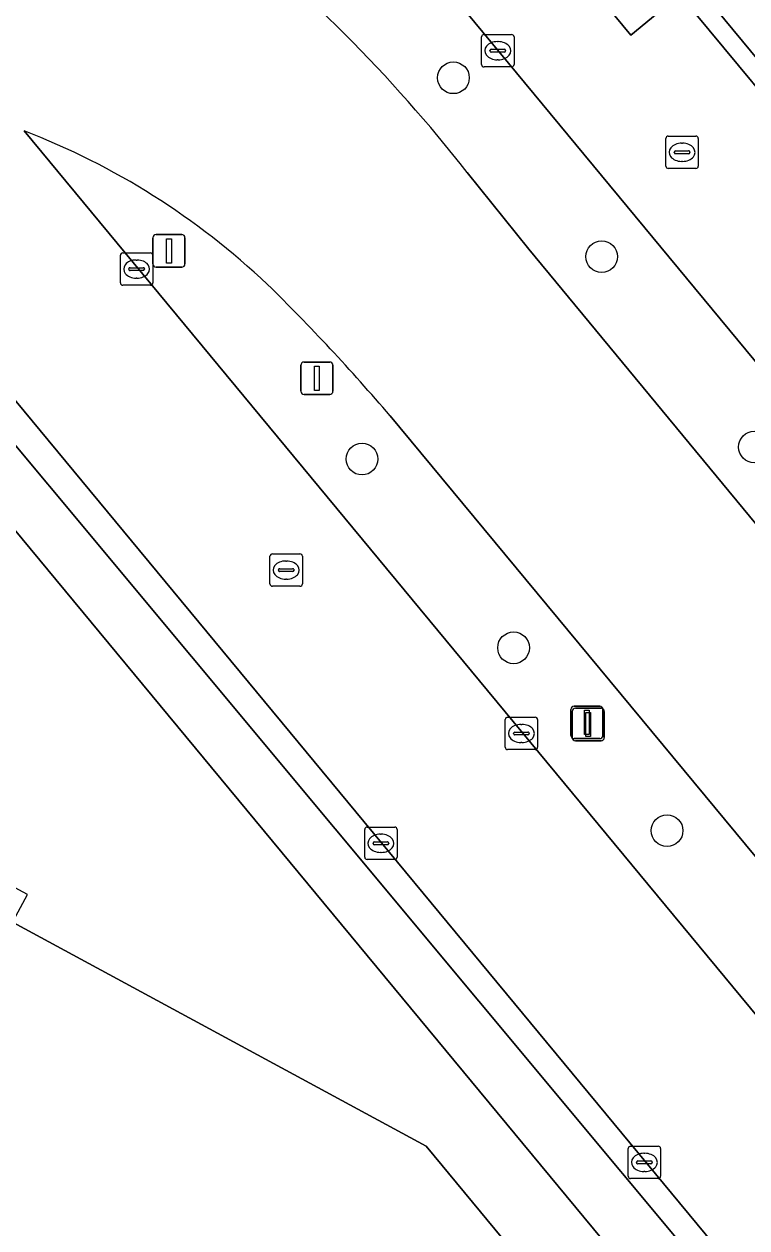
# Model space of a CAD drawing. Extents: x 159489 to 160304, y 383825 to 384531.
# Drawn here: x 159969.79 to 159992.1, y 384218.65 to 384255.8 of the extents above; entities that cross this region are included whole.
import ezdxf

# ---------------------------------------------------------------- set-up
doc = ezdxf.new("R2010")
doc.units = 0
for name, color, linetype in [('IMGEO_Berm_groen', 7, 'Continuous'), ('IMGEO_Boom', 7, 'Continuous'), ('IMGEO_Fietspad_gesloten', 7, 'Continuous'), ('IMGEO_Groenvoorziening', 7, 'Continuous'), ('IMGEO_Kolk', 7, 'Continuous'), ('IMGEO_Lichtmast', 7, 'Continuous'), ('IMGEO_OVBaan_gesloten', 7, 'Continuous'), ('IMGEO_Pand_overbouw', 7, 'Continuous'), ('IMGEO_Parkeervlak_gesloten', 7, 'Continuous'), ('IMGEO_Rijbaan_lokaal_gesloten', 7, 'Continuous'), ('IMGEO_Rioolput', 7, 'Continuous'), ('IMGEO_Verkeersbordpaal', 7, 'Continuous'), ('IMGEO_Verkeerseiland_open', 7, 'Continuous'), ('IMGEO_Voetpad_open', 7, 'Continuous')]:
    doc.layers.add(name, color=color, linetype=linetype)

msp = doc.modelspace()

# ---------------------------------------------------------------- linework, layer by layer
at = {"layer": 'IMGEO_Berm_groen'}
for points in [[(159983.467, 384251.216), (159985.373, 384248.854), (160015.314, 384212.637), (160035.565, 384188.31), (160037.958, 384190.34), (159964.53, 384278.991)], [(159969.786, 384252.506), (160028.141, 384182.05), (160030.552, 384184.07), (159981.084, 384243.71)]]:
    msp.add_lwpolyline(points, dxfattribs=at)
for centre, radius, start, end in [((159946.501, 384222.347), 46.903, 37.9888, 51.9544), ((159961.544, 384231.122), 22.918, 46.5819, 68.9231), ((159935.476, 384204.934), 59.864, 40.37157, 45.68661)]:
    msp.add_arc(centre, radius, start, end, dxfattribs=at)
at = {"layer": 'IMGEO_Boom'}
for centre in [(159983.042, 384254.142), (159987.615, 384248.624), (159992.334, 384242.748), (159980.22, 384242.376), (159984.896, 384236.553), (159989.637, 384230.912)]:
    msp.add_circle(centre, 0.489, dxfattribs=at)
at = {"layer": 'IMGEO_Fietspad_gesloten'}
for points in [[(159957.532, 384254.825), (159960.033, 384251.817), (159960.897, 384250.561), (160029.527, 384167.731), (160030.452, 384166.645), (160032.238, 384164.549)], [(160032.453, 384167.34), (159961.686, 384252.179)]]:
    msp.add_lwpolyline(points, dxfattribs=at)
at = {"layer": 'IMGEO_Groenvoorziening'}
msp.add_lwpolyline([(159982.197, 384221.174), (159967.686, 384229.02), (159951.577, 384199.109), (159928.39, 384211.596), (159927.794, 384210.489), (159967.949, 384188.903), (159982.328, 384181.173), (159984.895, 384182.371), (159986.818, 384178.787), (159991.4, 384176.315), (159993.92, 384177.521), (159995.948, 384173.906), (160023.092, 384159.367), (160025.82, 384157.906), (160029.234, 384164.348)], close=True, dxfattribs=at)
at = {"layer": 'IMGEO_Kolk'}
for p, q in [((159983.985, 384255.478), (159984.837, 384255.478)), ((159983.91, 384254.552), (159983.91, 384255.404)), ((159984.398, 384255.258), (159984.423, 384255.258)), ((159984.911, 384255.404), (159984.911, 384254.552)), ((159984.169, 384254.972), (159984.169, 384254.984)), ((159984.607, 384254.935), (159984.209, 384254.935)), ((159984.212, 384255.021), (159984.61, 384255.021)), ((159984.421, 384254.698), (159984.396, 384254.698)), ((159984.653, 384254.984), (159984.653, 384254.972)), ((159984.837, 384254.478), (159983.985, 384254.478)), ((159972.836, 384248.74), (159973.688, 384248.74)), ((159972.761, 384247.814), (159972.761, 384248.666)), ((159973.249, 384248.52), (159973.274, 384248.52)), ((159973.762, 384248.666), (159973.762, 384247.814)), ((159973.02, 384248.234), (159973.02, 384248.246)), ((159973.458, 384248.197), (159973.06, 384248.197)), ((159973.063, 384248.283), (159973.461, 384248.283)), ((159973.504, 384248.246), (159973.504, 384248.234)), ((159973.688, 384247.74), (159972.836, 384247.74)), ((159973.272, 384247.96), (159973.247, 384247.96)), ((159984.638, 384233.485), (159984.638, 384234.337)), ((159984.713, 384234.411), (159985.565, 384234.411)), ((159985.639, 384234.337), (159985.639, 384233.485)), ((159984.897, 384233.905), (159984.897, 384233.917)), ((159985.335, 384233.868), (159984.937, 384233.868)), ((159984.94, 384233.954), (159985.338, 384233.954)), ((159985.126, 384234.191), (159985.151, 384234.191)), ((159985.381, 384233.917), (159985.381, 384233.905)), ((159985.149, 384233.631), (159985.124, 384233.631)), ((159985.565, 384233.411), (159984.713, 384233.411)), ((159980.301, 384230.096), (159980.301, 384230.948)), ((159980.376, 384231.022), (159981.228, 384231.022)), ((159981.302, 384230.948), (159981.302, 384230.096)), ((159980.56, 384230.516), (159980.56, 384230.528)), ((159980.603, 384230.565), (159981.001, 384230.565)), ((159980.789, 384230.802), (159980.814, 384230.802)), ((159981.044, 384230.528), (159981.044, 384230.516)), ((159980.998, 384230.479), (159980.6, 384230.479)), ((159980.812, 384230.242), (159980.787, 384230.242)), ((159981.228, 384230.022), (159980.376, 384230.022)), ((159988.435, 384220.25), (159988.435, 384221.102)), ((159988.51, 384221.176), (159989.362, 384221.176)), ((159988.923, 384220.956), (159988.948, 384220.956)), ((159989.436, 384221.102), (159989.436, 384220.25)), ((159988.694, 384220.67), (159988.694, 384220.682)), ((159989.132, 384220.633), (159988.734, 384220.633)), ((159988.737, 384220.719), (159989.135, 384220.719)), ((159989.178, 384220.682), (159989.178, 384220.67)), ((159989.362, 384220.176), (159988.51, 384220.176)), ((159988.946, 384220.396), (159988.921, 384220.396))]:
    msp.add_line(p, q, dxfattribs=at)
for points in [[(159983.985, 384255.478), (159984.837, 384255.478)], [(159983.91, 384254.552), (159983.91, 384255.404)], [(159984.911, 384255.404), (159984.911, 384254.552)], [(159984.837, 384254.478), (159983.985, 384254.478)], [(159972.836, 384248.74), (159973.688, 384248.74)], [(159972.761, 384247.814), (159972.761, 384248.666)], [(159973.762, 384248.666), (159973.762, 384247.814)], [(159973.688, 384247.74), (159972.836, 384247.74)], [(159984.638, 384233.485), (159984.638, 384234.337)], [(159984.713, 384234.411), (159985.565, 384234.411)], [(159985.639, 384234.337), (159985.639, 384233.485)], [(159985.565, 384233.411), (159984.713, 384233.411)], [(159980.301, 384230.096), (159980.301, 384230.948)], [(159980.376, 384231.022), (159981.228, 384231.022)], [(159981.302, 384230.948), (159981.302, 384230.096)], [(159981.228, 384230.022), (159980.376, 384230.022)], [(159988.435, 384220.25), (159988.435, 384221.102)], [(159988.51, 384221.176), (159989.362, 384221.176)], [(159989.436, 384221.102), (159989.436, 384220.25)], [(159989.362, 384220.176), (159988.51, 384220.176)]]:
    msp.add_lwpolyline(points, dxfattribs=at)
for centre, radius, start, end in [((159983.987, 384255.402), 0.0765, 91.552, 178.448), ((159983.987, 384255.402), 0.0765, 91.552, 178.448), ((159984.835, 384255.402), 0.0765, 1.552, 88.448), ((159984.835, 384255.402), 0.0765, 1.552, 88.448), ((159984.209, 384254.981), 0.0403, 85.8775, 175.7526), ((159984.206, 384254.971), 0.0366, 178.938, 274.7102), ((159984.61, 384254.978), 0.043, 264.8664, 352.4533), ((159984.614, 384254.983), 0.0386, 1.7309, 96.639), ((159983.987, 384254.554), 0.0765, 181.552, 268.448), ((159983.987, 384254.554), 0.0765, 181.552, 268.448), ((159984.835, 384254.554), 0.0765, 271.552, 358.448), ((159984.835, 384254.554), 0.0765, 271.552, 358.448), ((159972.838, 384248.664), 0.0765, 91.552, 178.448), ((159972.838, 384248.664), 0.0765, 91.552, 178.448), ((159973.686, 384248.664), 0.0765, 1.552, 88.448), ((159973.686, 384248.664), 0.0765, 1.552, 88.448), ((159973.06, 384248.243), 0.0403, 85.8775, 175.7526), ((159973.057, 384248.233), 0.0366, 178.938, 274.7102), ((159973.461, 384248.24), 0.043, 264.8664, 352.4533), ((159973.465, 384248.245), 0.0386, 1.7309, 96.639), ((159972.838, 384247.816), 0.0765, 181.552, 268.448), ((159972.838, 384247.816), 0.0765, 181.552, 268.448), ((159973.686, 384247.816), 0.0765, 271.552, 358.448), ((159973.686, 384247.816), 0.0765, 271.552, 358.448), ((159984.715, 384234.335), 0.0765, 91.552, 178.448), ((159984.715, 384234.335), 0.0765, 91.552, 178.448), ((159985.563, 384234.335), 0.0765, 1.552, 88.448), ((159985.563, 384234.335), 0.0765, 1.552, 88.448), ((159984.937, 384233.914), 0.0403, 85.8775, 175.7526), ((159984.934, 384233.904), 0.0366, 178.938, 274.7102), ((159985.338, 384233.911), 0.043, 264.8664, 352.4533), ((159985.342, 384233.916), 0.0386, 1.7309, 96.639), ((159984.715, 384233.487), 0.0765, 181.552, 268.448), ((159984.715, 384233.487), 0.0765, 181.552, 268.448), ((159985.563, 384233.487), 0.0765, 271.552, 358.448), ((159985.563, 384233.487), 0.0765, 271.552, 358.448), ((159980.378, 384230.946), 0.0765, 91.552, 178.448), ((159980.378, 384230.946), 0.0765, 91.552, 178.448), ((159981.226, 384230.946), 0.0765, 1.552, 88.448), ((159981.226, 384230.946), 0.0765, 1.552, 88.448), ((159980.6, 384230.525), 0.0403, 85.8775, 175.7526), ((159981.005, 384230.527), 0.0386, 1.7309, 96.639), ((159980.597, 384230.515), 0.0366, 178.938, 274.7102), ((159981.001, 384230.522), 0.043, 264.8664, 352.4533), ((159980.378, 384230.098), 0.0765, 181.552, 268.448), ((159980.378, 384230.098), 0.0765, 181.552, 268.448), ((159981.226, 384230.098), 0.0765, 271.552, 358.448), ((159981.226, 384230.098), 0.0765, 271.552, 358.448), ((159988.512, 384221.1), 0.0765, 91.552, 178.448), ((159988.512, 384221.1), 0.0765, 91.552, 178.448), ((159989.36, 384221.1), 0.0765, 1.552, 88.448), ((159989.36, 384221.1), 0.0765, 1.552, 88.448), ((159988.734, 384220.679), 0.0403, 85.8775, 175.7526), ((159988.731, 384220.669), 0.0366, 178.938, 274.7102), ((159989.135, 384220.676), 0.043, 264.8664, 352.4533), ((159989.139, 384220.681), 0.0386, 1.7309, 96.639), ((159988.512, 384220.252), 0.0765, 181.552, 268.448), ((159988.512, 384220.252), 0.0765, 181.552, 268.448), ((159989.36, 384220.252), 0.0765, 271.552, 358.448), ((159989.36, 384220.252), 0.0765, 271.552, 358.448)]:
    msp.add_arc(centre, radius, start, end, dxfattribs=at)
for centre, major_axis, ratio, start_param, end_param in [((159984.397, 384254.978), (-0.387, 0.002), 0.722429, 4.712389, 7.853982), ((159984.422, 384254.978), (-0.39, 0.002), 0.717154, 1.570796, 4.712389), ((159973.248, 384248.24), (-0.387, 0.002), 0.722429, 4.712389, 7.853982), ((159973.273, 384248.24), (-0.39, 0.002), 0.717154, 1.570796, 4.712389), ((159985.125, 384233.911), (-0.387, 0.002), 0.722429, 4.712389, 7.853982), ((159985.15, 384233.911), (-0.39, 0.002), 0.717154, 1.570796, 4.712389), ((159980.788, 384230.522), (-0.387, 0.002), 0.722429, 4.712389, 7.853982), ((159980.813, 384230.522), (-0.39, 0.002), 0.717154, 1.570796, 4.712389), ((159988.922, 384220.676), (-0.387, 0.002), 0.722429, 4.712389, 7.853982), ((159988.947, 384220.676), (-0.39, 0.002), 0.717154, 1.570796, 4.712389)]:
    msp.add_ellipse(centre, major_axis=major_axis, ratio=ratio, start_param=start_param, end_param=end_param, dxfattribs=at)
at = {"layer": 'IMGEO_Lichtmast'}
for p, q in [((159973.763, 384248.402), (159973.763, 384249.202)), ((159973.763, 384249.202), (159973.763, 384248.402)), ((159973.863, 384249.302), (159974.653, 384249.302)), ((159974.653, 384249.302), (159973.863, 384249.302)), ((159974.753, 384249.202), (159974.753, 384248.402)), ((159974.753, 384248.402), (159974.753, 384249.202)), ((159974.653, 384248.302), (159973.863, 384248.302)), ((159973.863, 384248.302), (159974.653, 384248.302)), ((159986.666, 384233.851), (159986.666, 384234.651)), ((159986.666, 384234.651), (159986.666, 384233.851)), ((159986.766, 384234.751), (159987.556, 384234.751)), ((159987.556, 384234.751), (159986.766, 384234.751)), ((159986.807, 384234.687), (159987.597, 384234.687)), ((159987.597, 384234.687), (159986.807, 384234.687)), ((159987.656, 384234.651), (159987.656, 384233.851)), ((159987.656, 384233.851), (159987.656, 384234.651)), ((159986.707, 384233.787), (159986.707, 384234.587)), ((159986.707, 384234.587), (159986.707, 384233.787)), ((159987.697, 384234.587), (159987.697, 384233.787)), ((159987.697, 384233.787), (159987.697, 384234.587)), ((159987.556, 384233.751), (159986.766, 384233.751)), ((159986.766, 384233.751), (159987.556, 384233.751)), ((159987.597, 384233.687), (159986.807, 384233.687)), ((159986.807, 384233.687), (159987.597, 384233.687))]:
    msp.add_line(p, q, dxfattribs=at)
for points in [[(159974.183, 384249.177), (159974.333, 384249.177), (159974.333, 384248.427), (159974.183, 384248.427), (159974.183, 384249.177)], [(159987.086, 384234.626), (159987.236, 384234.626), (159987.236, 384233.876), (159987.086, 384233.876), (159987.086, 384234.626)], [(159987.127, 384234.562), (159987.277, 384234.562), (159987.277, 384233.812), (159987.127, 384233.812), (159987.127, 384234.562)]]:
    msp.add_lwpolyline(points, dxfattribs=at)
for centre, start, end in [((159973.863, 384249.202), 90, 180), ((159973.863, 384249.202), 90, 180), ((159974.653, 384249.202), 0, 90), ((159974.653, 384249.202), 360, 90), ((159973.863, 384248.402), 180, 270), ((159973.863, 384248.402), 180, 270), ((159974.653, 384248.402), 270, 0), ((159974.653, 384248.402), 270, 0), ((159986.766, 384234.651), 90, 180), ((159986.766, 384234.651), 90, 180), ((159986.807, 384234.587), 90, 180), ((159986.807, 384234.587), 90, 180), ((159987.556, 384234.651), 0, 90), ((159987.556, 384234.651), 360, 90), ((159987.597, 384234.587), 0, 90), ((159987.597, 384234.587), 360, 90), ((159986.766, 384233.851), 180, 270), ((159986.766, 384233.851), 180, 270), ((159986.807, 384233.787), 180, 270), ((159986.807, 384233.787), 180, 270), ((159987.556, 384233.851), 270, 0), ((159987.556, 384233.851), 270, 0), ((159987.597, 384233.787), 270, 0), ((159987.597, 384233.787), 270, 0)]:
    msp.add_arc(centre, 0.1, start, end, dxfattribs=at)
at = {"layer": 'IMGEO_OVBaan_gesloten'}
msp.add_lwpolyline([(159981.084, 384243.71), (160030.552, 384184.07), (160035.438, 384178.135), (160036.725, 384176.568), (160039.203, 384178.646), (160041.761, 384180.79), (160040.522, 384182.292), (160035.565, 384188.31), (160015.314, 384212.637), (159985.373, 384248.854), (159983.467, 384251.216)], dxfattribs=at)
for centre, radius, start, end in [((159946.501, 384222.347), 46.903, 37.9888, 51.9544), ((159961.544, 384231.122), 22.918, 46.5819, 68.9231), ((159935.476, 384204.934), 59.864, 40.37157, 45.68661)]:
    msp.add_arc(centre, radius, start, end, dxfattribs=at)
at = {"layer": 'IMGEO_Pand_overbouw'}
msp.add_lwpolyline([(159953.299, 384198.181), (159969.896, 384228.943), (159943.238, 384243.325), (159926.605, 384212.558), (159928.39, 384211.596), (159944.07, 384240.7), (159944.524, 384241.543), (159945.039, 384241.265), (159967.686, 384229.02), (159951.577, 384199.109)], close=True, dxfattribs=at)
at = {"layer": 'IMGEO_Parkeervlak_gesloten'}
msp.add_lwpolyline([(159974.782, 384275.132), (159973.268, 384273.877), (159988.52, 384255.456), (159990.035, 384256.71), (159988.119, 384259.024)], close=True, dxfattribs=at)
at = {"layer": 'IMGEO_Rijbaan_lokaal_gesloten'}
for points in [[(160037.81, 384196.565), (160039.018, 384197.587), (160038.858, 384197.779), (160037.343, 384196.516), (160033.227, 384201.454), (159992.986, 384250.055), (159994.505, 384251.312), (159990.035, 384256.71), (159988.52, 384255.456), (159973.268, 384273.877), (159974.782, 384275.132), (159935.565, 384322.496)], [(159933.445, 384316.469), (159960.793, 384283.511), (159964.53, 384278.991), (160037.958, 384190.34), (160042.981, 384184.276), (160044.135, 384182.772), (160048.4, 384186.332), (160043.056, 384192.743), (160041.731, 384191.684)], [(159960.762, 384254.768), (159961.57, 384253.773), (160030.037, 384171.103), (160034.331, 384174.603), (160033.026, 384176.155), (160028.141, 384182.05)], [(160028.141, 384182.05), (159969.786, 384252.506)]]:
    msp.add_lwpolyline(points, dxfattribs=at)
at = {"layer": 'IMGEO_Rioolput'}
for p, q in [((159989.598, 384251.418), (159989.598, 384252.27)), ((159989.673, 384252.344), (159990.525, 384252.344)), ((159990.086, 384252.124), (159990.111, 384252.124)), ((159990.599, 384252.27), (159990.599, 384251.418)), ((159989.857, 384251.838), (159989.857, 384251.85)), ((159990.295, 384251.801), (159989.897, 384251.801)), ((159989.9, 384251.887), (159990.298, 384251.887)), ((159990.341, 384251.85), (159990.341, 384251.838)), ((159990.525, 384251.344), (159989.673, 384251.344)), ((159990.109, 384251.564), (159990.084, 384251.564)), ((159977.452, 384239.452), (159978.304, 384239.452)), ((159977.377, 384238.526), (159977.377, 384239.378)), ((159977.865, 384239.232), (159977.89, 384239.232)), ((159978.378, 384239.378), (159978.378, 384238.526)), ((159977.636, 384238.946), (159977.636, 384238.958)), ((159978.074, 384238.909), (159977.676, 384238.909)), ((159977.679, 384238.995), (159978.077, 384238.995)), ((159978.12, 384238.958), (159978.12, 384238.946)), ((159978.304, 384238.452), (159977.452, 384238.452)), ((159977.888, 384238.672), (159977.863, 384238.672))]:
    msp.add_line(p, q, dxfattribs=at)
for points in [[(159989.598, 384251.418), (159989.598, 384252.27)], [(159989.673, 384252.344), (159990.525, 384252.344)], [(159990.599, 384252.27), (159990.599, 384251.418)], [(159990.525, 384251.344), (159989.673, 384251.344)], [(159977.452, 384239.452), (159978.304, 384239.452)], [(159977.377, 384238.526), (159977.377, 384239.378)], [(159978.378, 384239.378), (159978.378, 384238.526)], [(159978.304, 384238.452), (159977.452, 384238.452)]]:
    msp.add_lwpolyline(points, dxfattribs=at)
for centre, radius, start, end in [((159989.675, 384252.268), 0.0765, 91.552, 178.448), ((159989.675, 384252.268), 0.0765, 91.552, 178.448), ((159990.523, 384252.268), 0.0765, 1.552, 88.448), ((159990.523, 384252.268), 0.0765, 1.552, 88.448), ((159989.897, 384251.847), 0.0403, 85.8775, 175.7526), ((159989.894, 384251.837), 0.0366, 178.938, 274.7102), ((159990.298, 384251.844), 0.043, 264.8664, 352.4533), ((159990.302, 384251.849), 0.0386, 1.7309, 96.639), ((159989.675, 384251.42), 0.0765, 181.552, 268.448), ((159989.675, 384251.42), 0.0765, 181.552, 268.448), ((159990.523, 384251.42), 0.0765, 271.552, 358.448), ((159990.523, 384251.42), 0.0765, 271.552, 358.448), ((159977.454, 384239.376), 0.0765, 91.552, 178.448), ((159977.454, 384239.376), 0.0765, 91.552, 178.448), ((159978.302, 384239.376), 0.0765, 1.552, 88.448), ((159978.302, 384239.376), 0.0765, 1.552, 88.448), ((159977.676, 384238.955), 0.0403, 85.8775, 175.7526), ((159977.673, 384238.945), 0.0366, 178.938, 274.7102), ((159978.077, 384238.952), 0.043, 264.8664, 352.4533), ((159978.081, 384238.957), 0.0386, 1.7309, 96.639), ((159977.454, 384238.528), 0.0765, 181.552, 268.448), ((159977.454, 384238.528), 0.0765, 181.552, 268.448), ((159978.302, 384238.528), 0.0765, 271.552, 358.448), ((159978.302, 384238.528), 0.0765, 271.552, 358.448)]:
    msp.add_arc(centre, radius, start, end, dxfattribs=at)
for centre, major_axis, ratio, start_param, end_param in [((159990.085, 384251.844), (-0.387, 0.002), 0.722429, 4.712389, 7.853982), ((159990.11, 384251.844), (-0.39, 0.002), 0.717154, 1.570796, 4.712389), ((159977.864, 384238.952), (-0.387, 0.002), 0.722429, 4.712389, 7.853982), ((159977.889, 384238.952), (-0.39, 0.002), 0.717154, 1.570796, 4.712389)]:
    msp.add_ellipse(centre, major_axis=major_axis, ratio=ratio, start_param=start_param, end_param=end_param, dxfattribs=at)
at = {"layer": 'IMGEO_Verkeersbordpaal'}
for p, q in [((159978.331, 384244.472), (159978.331, 384245.272)), ((159978.331, 384245.272), (159978.331, 384244.472)), ((159978.431, 384245.372), (159979.221, 384245.372)), ((159979.221, 384245.372), (159978.431, 384245.372)), ((159979.321, 384245.272), (159979.321, 384244.472)), ((159979.321, 384244.472), (159979.321, 384245.272)), ((159979.221, 384244.372), (159978.431, 384244.372)), ((159978.431, 384244.372), (159979.221, 384244.372))]:
    msp.add_line(p, q, dxfattribs=at)
msp.add_lwpolyline([(159978.751, 384245.247), (159978.901, 384245.247), (159978.901, 384244.497), (159978.751, 384244.497), (159978.751, 384245.247)], dxfattribs=at)
for centre, start, end in [((159978.431, 384245.272), 90, 180), ((159978.431, 384245.272), 90, 180), ((159979.221, 384245.272), 0, 90), ((159979.221, 384245.272), 360, 90), ((159978.431, 384244.472), 180, 270), ((159978.431, 384244.472), 180, 270), ((159979.221, 384244.472), 270, 0), ((159979.221, 384244.472), 270, 0)]:
    msp.add_arc(centre, 0.1, start, end, dxfattribs=at)
at = {"layer": 'IMGEO_Verkeerseiland_open'}
for points in [[(159959.452, 384254.838), (159959.937, 384254.261), (159961.686, 384252.179), (160032.453, 384167.34)], [(160031.533, 384169.297), (160030.037, 384171.103), (159961.57, 384253.773)]]:
    msp.add_lwpolyline(points, dxfattribs=at)
at = {"layer": 'IMGEO_Voetpad_open'}
msp.add_lwpolyline([(160035.789, 384205.516), (160035.01, 384206.456), (159975.49, 384278.275), (159937.427, 384324.203), (159935.905, 384322.929), (160048.804, 384186.671), (160050.34, 384187.958), (160045.884, 384193.335), (160045.088, 384194.296)], close=True, dxfattribs=at)
for points in [[(160048.804, 384186.671), (159935.905, 384322.929)], [(159935.565, 384322.496), (159974.782, 384275.132), (159988.119, 384259.024), (159990.035, 384256.71), (159994.505, 384251.312), (160034.744, 384202.714), (160038.858, 384197.779), (160039.018, 384197.587), (160037.81, 384196.565)], [(159938.258, 384245.722), (159936.217, 384243.18), (159934.691, 384241.032), (159937.261, 384239.696), (159936.314, 384237.873), (159922.992, 384213.07), (159925.664, 384211.634), (159927.794, 384210.489), (159928.39, 384211.596), (159944.524, 384241.543), (159967.686, 384229.02), (159982.197, 384221.174), (160029.234, 384164.348), (160030.452, 384166.645), (160029.527, 384167.731), (159960.897, 384250.561)]]:
    msp.add_lwpolyline(points, dxfattribs=at)

doc.saveas('drawing.dxf')
